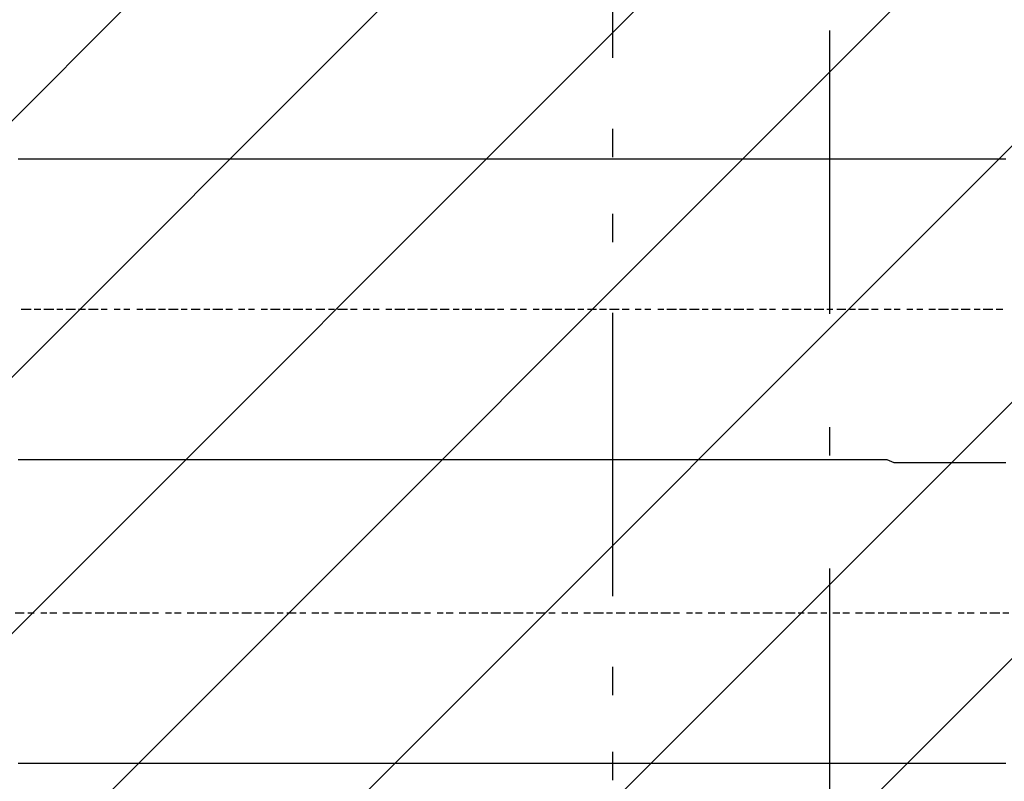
# Model space of a CAD drawing. Extents: x 997 to 109698, y 921 to 94021.
# Tile 545 of 656: x 20913 to 22217, y 49802 to 50810. Entities that reach past the tile are written whole.
import ezdxf

# ---------------------------------------------------------------- set-up
doc = ezdxf.new("R2010")
doc.units = 0
doc.header["$MEASUREMENT"] = 0
for name, color, linetype in [('12', 7, 'CONTINUOUS'), ('28', 7, 'CONTINUOUS'), ('40', 7, 'CONTINUOUS')]:
    doc.layers.add(name, color=color, linetype=linetype)

msp = doc.modelspace()

# ---------------------------------------------------------------- linework, layer by layer
at = {"layer": '12', "color": 5}
for p, q in [((20918.630503, 50625.563401), (20910.630503, 50625.563401)), ((20931.630503, 50625.563401), (20918.630503, 50625.563401)), ((20940.630503, 50625.563401), (20931.630503, 50625.563401)), ((20948.630503, 50625.563401), (20940.630503, 50625.563401)), ((20961.630503, 50625.563401), (20948.630503, 50625.563401)), ((20969.630503, 50625.563401), (20961.630503, 50625.563401)), ((20982.630503, 50625.563401), (20969.630503, 50625.563401)), ((20990.630503, 50625.563401), (20982.630503, 50625.563401)), ((20999.630503, 50625.563401), (20990.630503, 50625.563401)), ((21012.630503, 50625.563401), (20999.630503, 50625.563401)), ((21020.630503, 50625.563401), (21012.630503, 50625.563401)), ((21028.630503, 50625.563401), (21020.630503, 50625.563401)), ((21041.630503, 50625.563401), (21028.630503, 50625.563401)), ((21050.630503, 50625.563401), (21041.630503, 50625.563401)), ((21058.630503, 50625.563401), (21050.630503, 50625.563401)), ((21071.630503, 50625.563401), (21058.630503, 50625.563401)), ((21079.630503, 50625.563401), (21071.630503, 50625.563401)), ((21092.630503, 50625.563401), (21079.630503, 50625.563401)), ((21100.630503, 50625.563401), (21092.630503, 50625.563401)), ((21109.630503, 50625.563401), (21100.630503, 50625.563401)), ((21122.630503, 50625.563401), (21109.630503, 50625.563401)), ((21130.630503, 50625.563401), (21122.630503, 50625.563401)), ((21139.630503, 50625.563401), (21130.630503, 50625.563401)), ((21151.630503, 50625.563401), (21139.630503, 50625.563401)), ((21160.630503, 50625.563401), (21151.630503, 50625.563401)), ((21168.630503, 50625.563401), (21160.630503, 50625.563401)), ((21181.630503, 50625.563401), (21168.630503, 50625.563401)), ((21189.630503, 50625.563401), (21181.630503, 50625.563401)), ((21202.630503, 50625.563401), (21189.630503, 50625.563401)), ((21210.630503, 50625.563401), (21202.630503, 50625.563401)), ((21219.630503, 50625.563401), (21210.630503, 50625.563401)), ((21232.630503, 50625.563401), (21219.630503, 50625.563401)), ((21240.630503, 50625.563401), (21232.630503, 50625.563401)), ((21249.630503, 50625.563401), (21240.630503, 50625.563401)), ((21261.630503, 50625.563401), (21249.630503, 50625.563401)), ((21270.630503, 50625.563401), (21261.630503, 50625.563401)), ((21278.630503, 50625.563401), (21270.630503, 50625.563401)), ((21291.630503, 50625.563401), (21278.630503, 50625.563401)), ((21299.630503, 50625.563401), (21291.630503, 50625.563401)), ((21312.630503, 50625.563401), (21299.630503, 50625.563401)), ((21321.630503, 50625.563401), (21312.630503, 50625.563401)), ((21329.630503, 50625.563401), (21321.630503, 50625.563401)), ((21342.630503, 50625.563401), (21329.630503, 50625.563401)), ((21350.630503, 50625.563401), (21342.630503, 50625.563401)), ((21359.630503, 50625.563401), (21350.630503, 50625.563401)), ((21371.630503, 50625.563401), (21359.630503, 50625.563401)), ((21380.630503, 50625.563401), (21371.630503, 50625.563401)), ((21388.630503, 50625.563401), (21380.630503, 50625.563401)), ((21401.630503, 50625.563401), (21388.630503, 50625.563401)), ((21409.630503, 50625.563401), (21401.630503, 50625.563401)), ((21422.630503, 50625.563401), (21409.630503, 50625.563401)), ((21431.630503, 50625.563401), (21422.630503, 50625.563401)), ((21439.630503, 50625.563401), (21431.630503, 50625.563401)), ((21452.630503, 50625.563401), (21439.630503, 50625.563401)), ((21460.630503, 50625.563401), (21452.630503, 50625.563401)), ((21469.630503, 50625.563401), (21460.630503, 50625.563401)), ((21481.630503, 50625.563401), (21469.630503, 50625.563401)), ((21490.630503, 50625.563401), (21481.630503, 50625.563401)), ((21498.630503, 50625.563401), (21490.630503, 50625.563401)), ((21511.630503, 50625.563401), (21498.630503, 50625.563401)), ((21520.630503, 50625.563401), (21511.630503, 50625.563401)), ((21528.630503, 50625.563401), (21520.630503, 50625.563401)), ((21541.630503, 50625.563401), (21528.630503, 50625.563401)), ((21549.630503, 50625.563401), (21541.630503, 50625.563401)), ((21562.630503, 50625.563401), (21549.630503, 50625.563401)), ((21570.630503, 50625.563401), (21562.630503, 50625.563401)), ((21579.630503, 50625.563401), (21570.630503, 50625.563401)), ((21592.630503, 50625.563401), (21579.630503, 50625.563401)), ((21600.630503, 50625.563401), (21592.630503, 50625.563401)), ((21608.630503, 50625.563401), (21600.630503, 50625.563401)), ((21621.630503, 50625.563401), (21608.630503, 50625.563401)), ((21630.630503, 50625.563401), (21621.630503, 50625.563401)), ((21638.630503, 50625.563401), (21630.630503, 50625.563401)), ((21651.630503, 50625.563401), (21638.630503, 50625.563401)), ((21659.630503, 50625.563401), (21651.630503, 50625.563401)), ((21672.630503, 50625.563401), (21659.630503, 50625.563401)), ((21680.630503, 50625.563401), (21672.630503, 50625.563401)), ((21689.630503, 50625.563401), (21680.630503, 50625.563401)), ((21702.630503, 50625.563401), (21689.630503, 50625.563401)), ((21710.630503, 50625.563401), (21702.630503, 50625.563401)), ((21719.630503, 50625.563401), (21710.630503, 50625.563401)), ((21731.630503, 50625.563401), (21719.630503, 50625.563401)), ((21740.630503, 50625.563401), (21731.630503, 50625.563401)), ((21748.630503, 50625.563401), (21740.630503, 50625.563401)), ((21761.630503, 50625.563401), (21748.630503, 50625.563401)), ((21769.630503, 50625.563401), (21761.630503, 50625.563401)), ((21782.630503, 50625.563401), (21769.630503, 50625.563401)), ((21791.630503, 50625.563401), (21782.630503, 50625.563401)), ((21799.630503, 50625.563401), (21791.630503, 50625.563401)), ((21812.630503, 50625.563401), (21799.630503, 50625.563401)), ((21820.630503, 50625.563401), (21812.630503, 50625.563401)), ((21829.630503, 50625.563401), (21820.630503, 50625.563401)), ((21841.630503, 50625.563401), (21829.630503, 50625.563401)), ((21850.630503, 50625.563401), (21841.630503, 50625.563401)), ((21858.630503, 50625.563401), (21850.630503, 50625.563401)), ((21871.630503, 50625.563401), (21858.630503, 50625.563401)), ((21879.630503, 50625.563401), (21871.630503, 50625.563401)), ((21892.630503, 50625.563401), (21879.630503, 50625.563401)), ((21901.630503, 50625.563401), (21892.630503, 50625.563401)), ((21909.630503, 50625.563401), (21901.630503, 50625.563401)), ((21922.630503, 50625.563401), (21909.630503, 50625.563401)), ((21930.630503, 50625.563401), (21922.630503, 50625.563401)), ((21939.630503, 50625.563401), (21930.630503, 50625.563401)), ((21951.630503, 50625.563401), (21939.630503, 50625.563401)), ((21960.630503, 50625.563401), (21951.630503, 50625.563401)), ((21968.630503, 50625.563401), (21960.630503, 50625.563401)), ((21981.630503, 50625.563401), (21968.630503, 50625.563401)), ((21989.630503, 50625.563401), (21981.630503, 50625.563401)), ((22002.630503, 50625.563401), (21989.630503, 50625.563401)), ((22011.630503, 50625.563401), (22002.630503, 50625.563401)), ((22019.630503, 50625.563401), (22011.630503, 50625.563401)), ((22032.630503, 50625.563401), (22019.630503, 50625.563401)), ((22040.630503, 50625.563401), (22032.630503, 50625.563401)), ((22049.630503, 50625.563401), (22040.630503, 50625.563401)), ((22061.630503, 50625.563401), (22049.630503, 50625.563401)), ((22070.630503, 50625.563401), (22061.630503, 50625.563401)), ((22078.630503, 50625.563401), (22070.630503, 50625.563401)), ((22091.630503, 50625.563401), (22078.630503, 50625.563401)), ((22100.630503, 50625.563401), (22091.630503, 50625.563401)), ((22108.630503, 50625.563401), (22100.630503, 50625.563401)), ((22121.630503, 50625.563401), (22108.630503, 50625.563401)), ((22129.630503, 50625.563401), (22121.630503, 50625.563401)), ((22142.630503, 50625.563401), (22129.630503, 50625.563401)), ((22150.630503, 50625.563401), (22142.630503, 50625.563401)), ((22159.630503, 50625.563401), (22150.630503, 50625.563401)), ((22171.630503, 50625.563401), (22159.630503, 50625.563401)), ((22180.630503, 50625.563401), (22171.630503, 50625.563401)), ((22188.630503, 50625.563401), (22180.630503, 50625.563401)), ((22201.630503, 50625.563401), (22188.630503, 50625.563401)), ((22210.630503, 50625.563401), (22201.630503, 50625.563401)), ((22218.630503, 50625.563401), (22210.630503, 50625.563401)), ((20918.630503, 50227.563401), (20910.630503, 50227.563401)), ((20931.630503, 50227.563401), (20918.630503, 50227.563401)), ((20940.630503, 50227.563401), (20931.630503, 50227.563401)), ((20948.630503, 50227.563401), (20940.630503, 50227.563401)), ((20961.630503, 50227.563401), (20948.630503, 50227.563401)), ((20969.630503, 50227.563401), (20961.630503, 50227.563401)), ((20982.630503, 50227.563401), (20969.630503, 50227.563401)), ((20990.630503, 50227.563401), (20982.630503, 50227.563401)), ((20999.630503, 50227.563401), (20990.630503, 50227.563401)), ((21012.630503, 50227.563401), (20999.630503, 50227.563401)), ((21020.630503, 50227.563401), (21012.630503, 50227.563401)), ((21028.630503, 50227.563401), (21020.630503, 50227.563401)), ((21041.630503, 50227.563401), (21028.630503, 50227.563401)), ((21050.630503, 50227.563401), (21041.630503, 50227.563401)), ((21058.630503, 50227.563401), (21050.630503, 50227.563401)), ((21071.630503, 50227.563401), (21058.630503, 50227.563401)), ((21079.630503, 50227.563401), (21071.630503, 50227.563401)), ((21092.630503, 50227.563401), (21079.630503, 50227.563401)), ((21100.630503, 50227.563401), (21092.630503, 50227.563401)), ((21109.630503, 50227.563401), (21100.630503, 50227.563401)), ((21122.630503, 50227.563401), (21109.630503, 50227.563401)), ((21130.630503, 50227.563401), (21122.630503, 50227.563401)), ((21139.630503, 50227.563401), (21130.630503, 50227.563401)), ((21151.630503, 50227.563401), (21139.630503, 50227.563401)), ((21160.630503, 50227.563401), (21151.630503, 50227.563401)), ((21168.630503, 50227.563401), (21160.630503, 50227.563401)), ((21181.630503, 50227.563401), (21168.630503, 50227.563401)), ((21189.630503, 50227.563401), (21181.630503, 50227.563401)), ((21202.630503, 50227.563401), (21189.630503, 50227.563401)), ((21210.630503, 50227.563401), (21202.630503, 50227.563401)), ((21219.630503, 50227.563401), (21210.630503, 50227.563401)), ((21232.630503, 50227.563401), (21219.630503, 50227.563401)), ((21240.630503, 50227.563401), (21232.630503, 50227.563401)), ((21249.630503, 50227.563401), (21240.630503, 50227.563401)), ((21261.630503, 50227.563401), (21249.630503, 50227.563401)), ((21270.630503, 50227.563401), (21261.630503, 50227.563401)), ((21278.630503, 50227.563401), (21270.630503, 50227.563401)), ((21291.630503, 50227.563401), (21278.630503, 50227.563401)), ((21299.630503, 50227.563401), (21291.630503, 50227.563401)), ((21312.630503, 50227.563401), (21299.630503, 50227.563401)), ((21321.630503, 50227.563401), (21312.630503, 50227.563401)), ((21329.630503, 50227.563401), (21321.630503, 50227.563401)), ((21342.630503, 50227.563401), (21329.630503, 50227.563401)), ((21350.630503, 50227.563401), (21342.630503, 50227.563401)), ((21359.630503, 50227.563401), (21350.630503, 50227.563401)), ((21371.630503, 50227.563401), (21359.630503, 50227.563401)), ((21380.630503, 50227.563401), (21371.630503, 50227.563401)), ((21388.630503, 50227.563401), (21380.630503, 50227.563401)), ((21401.630503, 50227.563401), (21388.630503, 50227.563401)), ((21409.630503, 50227.563401), (21401.630503, 50227.563401)), ((21422.630503, 50227.563401), (21409.630503, 50227.563401)), ((21431.630503, 50227.563401), (21422.630503, 50227.563401)), ((21439.630503, 50227.563401), (21431.630503, 50227.563401)), ((21452.630503, 50227.563401), (21439.630503, 50227.563401)), ((21460.630503, 50227.563401), (21452.630503, 50227.563401)), ((21469.630503, 50227.563401), (21460.630503, 50227.563401)), ((21481.630503, 50227.563401), (21469.630503, 50227.563401)), ((21490.630503, 50227.563401), (21481.630503, 50227.563401)), ((21498.630503, 50227.563401), (21490.630503, 50227.563401)), ((21511.630503, 50227.563401), (21498.630503, 50227.563401)), ((21520.630503, 50227.563401), (21511.630503, 50227.563401)), ((21528.630503, 50227.563401), (21520.630503, 50227.563401)), ((21541.630503, 50227.563401), (21528.630503, 50227.563401)), ((21549.630503, 50227.563401), (21541.630503, 50227.563401)), ((21562.630503, 50227.563401), (21549.630503, 50227.563401)), ((21570.630503, 50227.563401), (21562.630503, 50227.563401)), ((21579.630503, 50227.563401), (21570.630503, 50227.563401)), ((21592.630503, 50227.563401), (21579.630503, 50227.563401)), ((21600.630503, 50227.563401), (21592.630503, 50227.563401)), ((21608.630503, 50227.563401), (21600.630503, 50227.563401)), ((21621.630503, 50227.563401), (21608.630503, 50227.563401)), ((21630.630503, 50227.563401), (21621.630503, 50227.563401)), ((21638.630503, 50227.563401), (21630.630503, 50227.563401)), ((21651.630503, 50227.563401), (21638.630503, 50227.563401)), ((21659.630503, 50227.563401), (21651.630503, 50227.563401)), ((21672.630503, 50227.563401), (21659.630503, 50227.563401)), ((21680.630503, 50227.563401), (21672.630503, 50227.563401)), ((21689.630503, 50227.563401), (21680.630503, 50227.563401)), ((21702.630503, 50227.563401), (21689.630503, 50227.563401)), ((21710.630503, 50227.563401), (21702.630503, 50227.563401)), ((21719.630503, 50227.563401), (21710.630503, 50227.563401)), ((21731.630503, 50227.563401), (21719.630503, 50227.563401)), ((21740.630503, 50227.563401), (21731.630503, 50227.563401)), ((21748.630503, 50227.563401), (21740.630503, 50227.563401)), ((21761.630503, 50227.563401), (21748.630503, 50227.563401)), ((21769.630503, 50227.563401), (21761.630503, 50227.563401)), ((21782.630503, 50227.563401), (21769.630503, 50227.563401)), ((21791.630503, 50227.563401), (21782.630503, 50227.563401)), ((21799.630503, 50227.563401), (21791.630503, 50227.563401)), ((21812.630503, 50227.563401), (21799.630503, 50227.563401)), ((21820.630503, 50227.563401), (21812.630503, 50227.563401)), ((21829.630503, 50227.563401), (21820.630503, 50227.563401)), ((21841.630503, 50227.563401), (21829.630503, 50227.563401)), ((21850.630503, 50227.563401), (21841.630503, 50227.563401)), ((21858.630503, 50227.563401), (21850.630503, 50227.563401)), ((21871.630503, 50227.563401), (21858.630503, 50227.563401)), ((21879.630503, 50227.563401), (21871.630503, 50227.563401)), ((21892.630503, 50227.563401), (21879.630503, 50227.563401)), ((21901.630503, 50227.563401), (21892.630503, 50227.563401)), ((21909.630503, 50227.563401), (21901.630503, 50227.563401)), ((21922.630503, 50227.563401), (21909.630503, 50227.563401)), ((21930.630503, 50227.563401), (21922.630503, 50227.563401)), ((21939.630503, 50227.563401), (21930.630503, 50227.563401)), ((21951.630503, 50227.563401), (21939.630503, 50227.563401)), ((21960.630503, 50227.563401), (21951.630503, 50227.563401)), ((21968.630503, 50227.563401), (21960.630503, 50227.563401)), ((21981.630503, 50227.563401), (21968.630503, 50227.563401)), ((21989.630503, 50227.563401), (21981.630503, 50227.563401)), ((22002.630503, 50227.563401), (21989.630503, 50227.563401)), ((22011.630503, 50227.563401), (22002.630503, 50227.563401)), ((22019.630503, 50227.563401), (22011.630503, 50227.563401)), ((22032.630503, 50227.563401), (22019.630503, 50227.563401)), ((22040.630503, 50227.563401), (22032.630503, 50227.563401)), ((22049.630503, 50227.563401), (22040.630503, 50227.563401)), ((22061.630503, 50227.563401), (22049.630503, 50227.563401)), ((22070.630503, 50223.563401), (22061.630503, 50227.563401)), ((22078.630503, 50223.563401), (22070.630503, 50223.563401)), ((22091.630503, 50223.563401), (22078.630503, 50223.563401)), ((22100.630503, 50223.563401), (22091.630503, 50223.563401)), ((22108.630503, 50223.563401), (22100.630503, 50223.563401)), ((22121.630503, 50223.563401), (22108.630503, 50223.563401)), ((22129.630503, 50223.563401), (22121.630503, 50223.563401)), ((22142.630503, 50223.563401), (22129.630503, 50223.563401)), ((22150.630503, 50223.563401), (22142.630503, 50223.563401)), ((22159.630503, 50223.563401), (22150.630503, 50223.563401)), ((22171.630503, 50223.563401), (22159.630503, 50223.563401)), ((22180.630503, 50223.563401), (22171.630503, 50223.563401)), ((22188.630503, 50223.563401), (22180.630503, 50223.563401)), ((22201.630503, 50223.563401), (22188.630503, 50223.563401)), ((22210.630503, 50223.563401), (22201.630503, 50223.563401)), ((22218.630503, 50223.563401), (22210.630503, 50223.563401)), ((20918.630503, 49825.563401), (20910.630503, 49825.563401)), ((20931.630503, 49825.563401), (20918.630503, 49825.563401)), ((20940.630503, 49825.563401), (20931.630503, 49825.563401)), ((20948.630503, 49825.563401), (20940.630503, 49825.563401)), ((20961.630503, 49825.563401), (20948.630503, 49825.563401)), ((20969.630503, 49825.563401), (20961.630503, 49825.563401)), ((20982.630503, 49825.563401), (20969.630503, 49825.563401)), ((20990.630503, 49825.563401), (20982.630503, 49825.563401)), ((20999.630503, 49825.563401), (20990.630503, 49825.563401)), ((21012.630503, 49825.563401), (20999.630503, 49825.563401)), ((21020.630503, 49825.563401), (21012.630503, 49825.563401)), ((21028.630503, 49825.563401), (21020.630503, 49825.563401)), ((21041.630503, 49825.563401), (21028.630503, 49825.563401)), ((21050.630503, 49825.563401), (21041.630503, 49825.563401)), ((21058.630503, 49825.563401), (21050.630503, 49825.563401)), ((21071.630503, 49825.563401), (21058.630503, 49825.563401)), ((21079.630503, 49825.563401), (21071.630503, 49825.563401)), ((21092.630503, 49825.563401), (21079.630503, 49825.563401)), ((21100.630503, 49825.563401), (21092.630503, 49825.563401)), ((21109.630503, 49825.563401), (21100.630503, 49825.563401)), ((21122.630503, 49825.563401), (21109.630503, 49825.563401)), ((21130.630503, 49825.563401), (21122.630503, 49825.563401)), ((21139.630503, 49825.563401), (21130.630503, 49825.563401)), ((21151.630503, 49825.563401), (21139.630503, 49825.563401)), ((21160.630503, 49825.563401), (21151.630503, 49825.563401)), ((21168.630503, 49825.563401), (21160.630503, 49825.563401)), ((21181.630503, 49825.563401), (21168.630503, 49825.563401)), ((21189.630503, 49825.563401), (21181.630503, 49825.563401)), ((21202.630503, 49825.563401), (21189.630503, 49825.563401)), ((21210.630503, 49825.563401), (21202.630503, 49825.563401)), ((21219.630503, 49825.563401), (21210.630503, 49825.563401)), ((21232.630503, 49825.563401), (21219.630503, 49825.563401)), ((21240.630503, 49825.563401), (21232.630503, 49825.563401)), ((21249.630503, 49825.563401), (21240.630503, 49825.563401)), ((21261.630503, 49825.563401), (21249.630503, 49825.563401)), ((21270.630503, 49825.563401), (21261.630503, 49825.563401)), ((21278.630503, 49825.563401), (21270.630503, 49825.563401)), ((21291.630503, 49825.563401), (21278.630503, 49825.563401)), ((21299.630503, 49825.563401), (21291.630503, 49825.563401)), ((21312.630503, 49825.563401), (21299.630503, 49825.563401)), ((21321.630503, 49825.563401), (21312.630503, 49825.563401)), ((21329.630503, 49825.563401), (21321.630503, 49825.563401)), ((21342.630503, 49825.563401), (21329.630503, 49825.563401)), ((21350.630503, 49825.563401), (21342.630503, 49825.563401)), ((21359.630503, 49825.563401), (21350.630503, 49825.563401)), ((21371.630503, 49825.563401), (21359.630503, 49825.563401)), ((21380.630503, 49825.563401), (21371.630503, 49825.563401)), ((21388.630503, 49825.563401), (21380.630503, 49825.563401)), ((21401.630503, 49825.563401), (21388.630503, 49825.563401)), ((21409.630503, 49825.563401), (21401.630503, 49825.563401)), ((21422.630503, 49825.563401), (21409.630503, 49825.563401)), ((21431.630503, 49825.563401), (21422.630503, 49825.563401)), ((21439.630503, 49825.563401), (21431.630503, 49825.563401)), ((21452.630503, 49825.563401), (21439.630503, 49825.563401)), ((21460.630503, 49825.563401), (21452.630503, 49825.563401)), ((21469.630503, 49825.563401), (21460.630503, 49825.563401)), ((21481.630503, 49825.563401), (21469.630503, 49825.563401)), ((21490.630503, 49825.563401), (21481.630503, 49825.563401)), ((21498.630503, 49825.563401), (21490.630503, 49825.563401)), ((21511.630503, 49825.563401), (21498.630503, 49825.563401)), ((21520.630503, 49825.563401), (21511.630503, 49825.563401)), ((21528.630503, 49825.563401), (21520.630503, 49825.563401)), ((21541.630503, 49825.563401), (21528.630503, 49825.563401)), ((21549.630503, 49825.563401), (21541.630503, 49825.563401)), ((21562.630503, 49825.563401), (21549.630503, 49825.563401)), ((21570.630503, 49825.563401), (21562.630503, 49825.563401)), ((21579.630503, 49825.563401), (21570.630503, 49825.563401)), ((21592.630503, 49825.563401), (21579.630503, 49825.563401)), ((21600.630503, 49825.563401), (21592.630503, 49825.563401)), ((21608.630503, 49825.563401), (21600.630503, 49825.563401)), ((21621.630503, 49825.563401), (21608.630503, 49825.563401)), ((21630.630503, 49825.563401), (21621.630503, 49825.563401)), ((21638.630503, 49825.563401), (21630.630503, 49825.563401)), ((21651.630503, 49825.563401), (21638.630503, 49825.563401)), ((21659.630503, 49825.563401), (21651.630503, 49825.563401)), ((21672.630503, 49825.563401), (21659.630503, 49825.563401)), ((21680.630503, 49825.563401), (21672.630503, 49825.563401)), ((21689.630503, 49825.563401), (21680.630503, 49825.563401)), ((21702.630503, 49825.563401), (21689.630503, 49825.563401)), ((21710.630503, 49825.563401), (21702.630503, 49825.563401)), ((21719.630503, 49825.563401), (21710.630503, 49825.563401)), ((21731.630503, 49825.563401), (21719.630503, 49825.563401)), ((21740.630503, 49825.563401), (21731.630503, 49825.563401)), ((21748.630503, 49825.563401), (21740.630503, 49825.563401)), ((21761.630503, 49825.563401), (21748.630503, 49825.563401)), ((21769.630503, 49825.563401), (21761.630503, 49825.563401)), ((21782.630503, 49825.563401), (21769.630503, 49825.563401)), ((21791.630503, 49825.563401), (21782.630503, 49825.563401)), ((21799.630503, 49825.563401), (21791.630503, 49825.563401)), ((21812.630503, 49825.563401), (21799.630503, 49825.563401)), ((21820.630503, 49825.563401), (21812.630503, 49825.563401)), ((21829.630503, 49825.563401), (21820.630503, 49825.563401)), ((21841.630503, 49825.563401), (21829.630503, 49825.563401)), ((21850.630503, 49825.563401), (21841.630503, 49825.563401)), ((21858.630503, 49825.563401), (21850.630503, 49825.563401)), ((21871.630503, 49825.563401), (21858.630503, 49825.563401)), ((21879.630503, 49825.563401), (21871.630503, 49825.563401)), ((21892.630503, 49825.563401), (21879.630503, 49825.563401)), ((21901.630503, 49825.563401), (21892.630503, 49825.563401)), ((21909.630503, 49825.563401), (21901.630503, 49825.563401)), ((21922.630503, 49825.563401), (21909.630503, 49825.563401)), ((21930.630503, 49825.563401), (21922.630503, 49825.563401)), ((21939.630503, 49825.563401), (21930.630503, 49825.563401)), ((21951.630503, 49825.563401), (21939.630503, 49825.563401)), ((21960.630503, 49825.563401), (21951.630503, 49825.563401)), ((21968.630503, 49825.563401), (21960.630503, 49825.563401)), ((21981.630503, 49825.563401), (21968.630503, 49825.563401)), ((21989.630503, 49825.563401), (21981.630503, 49825.563401)), ((22002.630503, 49825.563401), (21989.630503, 49825.563401)), ((22011.630503, 49825.563401), (22002.630503, 49825.563401)), ((22019.630503, 49825.563401), (22011.630503, 49825.563401)), ((22032.630503, 49825.563401), (22019.630503, 49825.563401)), ((22040.630503, 49825.563401), (22032.630503, 49825.563401)), ((22049.630503, 49825.563401), (22040.630503, 49825.563401)), ((22061.630503, 49825.563401), (22049.630503, 49825.563401)), ((22070.630503, 49825.563401), (22061.630503, 49825.563401)), ((22078.630503, 49825.563401), (22070.630503, 49825.563401)), ((22091.630503, 49825.563401), (22078.630503, 49825.563401)), ((22100.630503, 49825.563401), (22091.630503, 49825.563401)), ((22108.630503, 49825.563401), (22100.630503, 49825.563401)), ((22121.630503, 49825.563401), (22108.630503, 49825.563401)), ((22129.630503, 49825.563401), (22121.630503, 49825.563401)), ((22142.630503, 49825.563401), (22129.630503, 49825.563401)), ((22150.630503, 49825.563401), (22142.630503, 49825.563401)), ((22159.630503, 49825.563401), (22150.630503, 49825.563401)), ((22171.630503, 49825.563401), (22159.630503, 49825.563401)), ((22180.630503, 49825.563401), (22171.630503, 49825.563401)), ((22188.630503, 49825.563401), (22180.630503, 49825.563401)), ((22201.630503, 49825.563401), (22188.630503, 49825.563401)), ((22210.630503, 49825.563401), (22201.630503, 49825.563401)), ((22218.630503, 49825.563401), (22210.630503, 49825.563401))]:
    msp.add_line(p, q, dxfattribs=at)
at = {"layer": '12', "color": 1}
for p, q in [((20927.630503, 50426.563401), (20914.630503, 50426.563401)), ((20940.630503, 50426.563401), (20931.630503, 50426.563401)), ((20957.630503, 50426.563401), (20944.630503, 50426.563401)), ((20969.630503, 50426.563401), (20961.630503, 50426.563401)), ((20986.630503, 50426.563401), (20973.630503, 50426.563401)), ((20999.630503, 50426.563401), (20990.630503, 50426.563401)), ((21016.630503, 50426.563401), (21003.630503, 50426.563401)), ((21028.630503, 50426.563401), (21020.630503, 50426.563401)), ((21045.630503, 50426.563401), (21037.630503, 50426.563401)), ((21058.630503, 50426.563401), (21050.630503, 50426.563401)), ((21075.630503, 50426.563401), (21067.630503, 50426.563401)), ((21092.630503, 50426.563401), (21079.630503, 50426.563401)), ((21105.630503, 50426.563401), (21096.630503, 50426.563401)), ((21122.630503, 50426.563401), (21109.630503, 50426.563401)), ((21134.630503, 50426.563401), (21126.630503, 50426.563401)), ((21151.630503, 50426.563401), (21139.630503, 50426.563401)), ((21164.630503, 50426.563401), (21156.630503, 50426.563401)), ((21181.630503, 50426.563401), (21168.630503, 50426.563401)), ((21194.630503, 50426.563401), (21185.630503, 50426.563401)), ((21210.630503, 50426.563401), (21202.630503, 50426.563401)), ((21223.630503, 50426.563401), (21215.630503, 50426.563401)), ((21240.630503, 50426.563401), (21232.630503, 50426.563401)), ((21257.630503, 50426.563401), (21244.630503, 50426.563401)), ((21270.630503, 50426.563401), (21261.630503, 50426.563401)), ((21287.630503, 50426.563401), (21274.630503, 50426.563401)), ((21299.630503, 50426.563401), (21291.630503, 50426.563401)), ((21316.630503, 50426.563401), (21304.630503, 50426.563401)), ((21329.630503, 50426.563401), (21321.630503, 50426.563401)), ((21346.630503, 50426.563401), (21333.630503, 50426.563401)), ((21359.630503, 50426.563401), (21350.630503, 50426.563401)), ((21376.630503, 50426.563401), (21367.630503, 50426.563401)), ((21388.630503, 50426.563401), (21380.630503, 50426.563401)), ((21405.630503, 50426.563401), (21397.630503, 50426.563401)), ((21422.630503, 50426.563401), (21409.630503, 50426.563401)), ((21435.630503, 50426.563401), (21426.630503, 50426.563401)), ((21452.630503, 50426.563401), (21439.630503, 50426.563401)), ((21465.630503, 50426.563401), (21456.630503, 50426.563401)), ((21481.630503, 50426.563401), (21469.630503, 50426.563401)), ((21494.630503, 50426.563401), (21486.630503, 50426.563401)), ((21511.630503, 50426.563401), (21498.630503, 50426.563401)), ((21524.630503, 50426.563401), (21515.630503, 50426.563401)), ((21541.630503, 50426.563401), (21528.630503, 50426.563401)), ((21553.630503, 50426.563401), (21545.630503, 50426.563401)), ((21570.630503, 50426.563401), (21562.630503, 50426.563401)), ((21583.630503, 50426.563401), (21575.630503, 50426.563401)), ((21600.630503, 50426.563401), (21592.630503, 50426.563401)), ((21617.630503, 50426.563401), (21604.630503, 50426.563401)), ((21630.630503, 50426.563401), (21621.630503, 50426.563401)), ((21647.630503, 50426.563401), (21634.630503, 50426.563401)), ((21659.630503, 50426.563401), (21651.630503, 50426.563401)), ((21676.630503, 50426.563401), (21664.630503, 50426.563401)), ((21689.630503, 50426.563401), (21680.630503, 50426.563401)), ((21706.630503, 50426.563401), (21693.630503, 50426.563401)), ((21719.630503, 50426.563401), (21710.630503, 50426.563401)), ((21735.630503, 50426.563401), (21727.630503, 50426.563401)), ((21748.630503, 50426.563401), (21740.630503, 50426.563401)), ((21765.630503, 50426.563401), (21757.630503, 50426.563401)), ((21782.630503, 50426.563401), (21769.630503, 50426.563401)), ((21795.630503, 50426.563401), (21786.630503, 50426.563401)), ((21812.630503, 50426.563401), (21799.630503, 50426.563401)), ((21824.630503, 50426.563401), (21816.630503, 50426.563401)), ((21841.630503, 50426.563401), (21829.630503, 50426.563401)), ((21854.630503, 50426.563401), (21846.630503, 50426.563401)), ((21871.630503, 50426.563401), (21858.630503, 50426.563401)), ((21884.630503, 50426.563401), (21875.630503, 50426.563401)), ((21901.630503, 50426.563401), (21892.630503, 50426.563401)), ((21913.630503, 50426.563401), (21905.630503, 50426.563401)), ((21930.630503, 50426.563401), (21922.630503, 50426.563401)), ((21947.630503, 50426.563401), (21934.630503, 50426.563401)), ((21960.630503, 50426.563401), (21951.630503, 50426.563401)), ((21977.630503, 50426.563401), (21964.630503, 50426.563401)), ((21989.630503, 50426.563401), (21981.630503, 50426.563401)), ((22006.630503, 50426.563401), (21994.630503, 50426.563401)), ((22019.630503, 50426.563401), (22011.630503, 50426.563401)), ((22036.630503, 50426.563401), (22023.630503, 50426.563401)), ((22049.630503, 50426.563401), (22040.630503, 50426.563401)), ((22066.630503, 50426.563401), (22057.630503, 50426.563401)), ((22078.630503, 50426.563401), (22070.630503, 50426.563401)), ((22095.630503, 50426.563401), (22087.630503, 50426.563401)), ((22108.630503, 50426.563401), (22100.630503, 50426.563401)), ((22125.630503, 50426.563401), (22116.630503, 50426.563401)), ((22142.630503, 50426.563401), (22129.630503, 50426.563401)), ((22155.630503, 50426.563401), (22146.630503, 50426.563401)), ((22171.630503, 50426.563401), (22159.630503, 50426.563401)), ((22184.630503, 50426.563401), (22176.630503, 50426.563401)), ((22201.630503, 50426.563401), (22188.630503, 50426.563401)), ((22214.630503, 50426.563401), (22205.630503, 50426.563401)), ((20918.630503, 50024.563401), (20906.630503, 50024.563401)), ((20931.630503, 50024.563401), (20923.630503, 50024.563401)), ((20948.630503, 50024.563401), (20940.630503, 50024.563401)), ((20961.630503, 50024.563401), (20952.630503, 50024.563401)), ((20978.630503, 50024.563401), (20969.630503, 50024.563401)), ((20995.630503, 50024.563401), (20982.630503, 50024.563401)), ((21007.630503, 50024.563401), (20999.630503, 50024.563401)), ((21024.630503, 50024.563401), (21012.630503, 50024.563401)), ((21037.630503, 50024.563401), (21028.630503, 50024.563401)), ((21054.630503, 50024.563401), (21041.630503, 50024.563401)), ((21067.630503, 50024.563401), (21058.630503, 50024.563401)), ((21084.630503, 50024.563401), (21071.630503, 50024.563401)), ((21096.630503, 50024.563401), (21088.630503, 50024.563401)), ((21113.630503, 50024.563401), (21105.630503, 50024.563401)), ((21126.630503, 50024.563401), (21117.630503, 50024.563401)), ((21143.630503, 50024.563401), (21134.630503, 50024.563401)), ((21160.630503, 50024.563401), (21147.630503, 50024.563401)), ((21172.630503, 50024.563401), (21164.630503, 50024.563401)), ((21189.630503, 50024.563401), (21177.630503, 50024.563401)), ((21202.630503, 50024.563401), (21194.630503, 50024.563401)), ((21219.630503, 50024.563401), (21206.630503, 50024.563401)), ((21232.630503, 50024.563401), (21223.630503, 50024.563401)), ((21249.630503, 50024.563401), (21236.630503, 50024.563401)), ((21261.630503, 50024.563401), (21253.630503, 50024.563401)), ((21278.630503, 50024.563401), (21266.630503, 50024.563401)), ((21291.630503, 50024.563401), (21283.630503, 50024.563401)), ((21308.630503, 50024.563401), (21299.630503, 50024.563401)), ((21321.630503, 50024.563401), (21312.630503, 50024.563401)), ((21338.630503, 50024.563401), (21329.630503, 50024.563401)), ((21354.630503, 50024.563401), (21342.630503, 50024.563401)), ((21367.630503, 50024.563401), (21359.630503, 50024.563401)), ((21384.630503, 50024.563401), (21371.630503, 50024.563401)), ((21397.630503, 50024.563401), (21388.630503, 50024.563401)), ((21414.630503, 50024.563401), (21401.630503, 50024.563401)), ((21426.630503, 50024.563401), (21418.630503, 50024.563401)), ((21443.630503, 50024.563401), (21431.630503, 50024.563401)), ((21456.630503, 50024.563401), (21448.630503, 50024.563401)), ((21473.630503, 50024.563401), (21465.630503, 50024.563401)), ((21486.630503, 50024.563401), (21477.630503, 50024.563401)), ((21503.630503, 50024.563401), (21494.630503, 50024.563401)), ((21520.630503, 50024.563401), (21507.630503, 50024.563401)), ((21532.630503, 50024.563401), (21524.630503, 50024.563401)), ((21549.630503, 50024.563401), (21536.630503, 50024.563401)), ((21562.630503, 50024.563401), (21553.630503, 50024.563401)), ((21579.630503, 50024.563401), (21566.630503, 50024.563401)), ((21592.630503, 50024.563401), (21583.630503, 50024.563401)), ((21608.630503, 50024.563401), (21596.630503, 50024.563401)), ((21621.630503, 50024.563401), (21613.630503, 50024.563401)), ((21638.630503, 50024.563401), (21630.630503, 50024.563401)), ((21651.630503, 50024.563401), (21642.630503, 50024.563401)), ((21668.630503, 50024.563401), (21659.630503, 50024.563401)), ((21685.630503, 50024.563401), (21672.630503, 50024.563401)), ((21697.630503, 50024.563401), (21689.630503, 50024.563401)), ((21714.630503, 50024.563401), (21702.630503, 50024.563401)), ((21727.630503, 50024.563401), (21719.630503, 50024.563401)), ((21744.630503, 50024.563401), (21731.630503, 50024.563401)), ((21757.630503, 50024.563401), (21748.630503, 50024.563401)), ((21774.630503, 50024.563401), (21761.630503, 50024.563401)), ((21786.630503, 50024.563401), (21778.630503, 50024.563401)), ((21803.630503, 50024.563401), (21795.630503, 50024.563401)), ((21816.630503, 50024.563401), (21807.630503, 50024.563401)), ((21833.630503, 50024.563401), (21824.630503, 50024.563401)), ((21846.630503, 50024.563401), (21837.630503, 50024.563401)), ((21862.630503, 50024.563401), (21854.630503, 50024.563401)), ((21879.630503, 50024.563401), (21867.630503, 50024.563401)), ((21892.630503, 50024.563401), (21884.630503, 50024.563401)), ((21909.630503, 50024.563401), (21896.630503, 50024.563401)), ((21922.630503, 50024.563401), (21913.630503, 50024.563401)), ((21939.630503, 50024.563401), (21926.630503, 50024.563401)), ((21951.630503, 50024.563401), (21943.630503, 50024.563401)), ((21968.630503, 50024.563401), (21956.630503, 50024.563401)), ((21981.630503, 50024.563401), (21973.630503, 50024.563401)), ((21998.630503, 50024.563401), (21989.630503, 50024.563401)), ((22011.630503, 50024.563401), (22002.630503, 50024.563401)), ((22028.630503, 50024.563401), (22019.630503, 50024.563401)), ((22044.630503, 50024.563401), (22032.630503, 50024.563401)), ((22057.630503, 50024.563401), (22049.630503, 50024.563401)), ((22074.630503, 50024.563401), (22061.630503, 50024.563401)), ((22087.630503, 50024.563401), (22078.630503, 50024.563401)), ((22104.630503, 50024.563401), (22091.630503, 50024.563401)), ((22116.630503, 50024.563401), (22108.630503, 50024.563401)), ((22133.630503, 50024.563401), (22121.630503, 50024.563401)), ((22146.630503, 50024.563401), (22138.630503, 50024.563401)), ((22163.630503, 50024.563401), (22155.630503, 50024.563401)), ((22176.630503, 50024.563401), (22167.630503, 50024.563401)), ((22193.630503, 50024.563401), (22184.630503, 50024.563401)), ((22210.630503, 50024.563401), (22197.630503, 50024.563401)), ((22222.630503, 50024.563401), (22214.630503, 50024.563401))]:
    msp.add_line(p, q, dxfattribs=at)
at = {"layer": '28', "color": 2}
for p, q in [((13646.505785, 43420.658275), (28911.802748, 58685.955237)), ((13985.91704, 43420.658275), (29251.214003, 58685.955237)), ((14325.328295, 43420.658275), (29590.625258, 58685.955237)), ((14664.73955, 43420.658275), (29930.036513, 58685.955237)), ((14872.636205, 43289.143675), (30269.447768, 58685.955237)), ((14872.636205, 42949.73242), (30608.859023, 58685.955237)), ((14872.636205, 42610.321165), (30948.270278, 58685.955237))]:
    msp.add_line(p, q, dxfattribs=at)
at = {"layer": '28', "color": 4}
for p, q in [((21985.630503, 50421.063401), (21985.630503, 50796.063401)), ((21985.630503, 49708.563401), (21985.630503, 50083.563401))]:
    msp.add_line(p, q, dxfattribs=at)
at = {"layer": '28', "color": 4, "linetype": 'Continuous'}
msp.add_line((21985.630503, 50233.563401), (21985.630503, 50271.063401), dxfattribs=at)
at = {"layer": '40', "color": 8, "linetype": 'Continuous'}
for p, q in [((21697.636205, 51134.704238), (21697.636205, 50759.704238)), ((21697.636205, 50665.954238), (21697.636205, 50628.454238)), ((21697.636205, 50553.454238), (21697.636205, 50515.954238)), ((21697.636205, 50422.204238), (21697.636205, 50047.204238)), ((21697.636205, 49953.454238), (21697.636205, 49915.954238)), ((21697.636205, 49840.954238), (21697.636205, 49803.454238))]:
    msp.add_line(p, q, dxfattribs=at)

doc.saveas('drawing.dxf')
